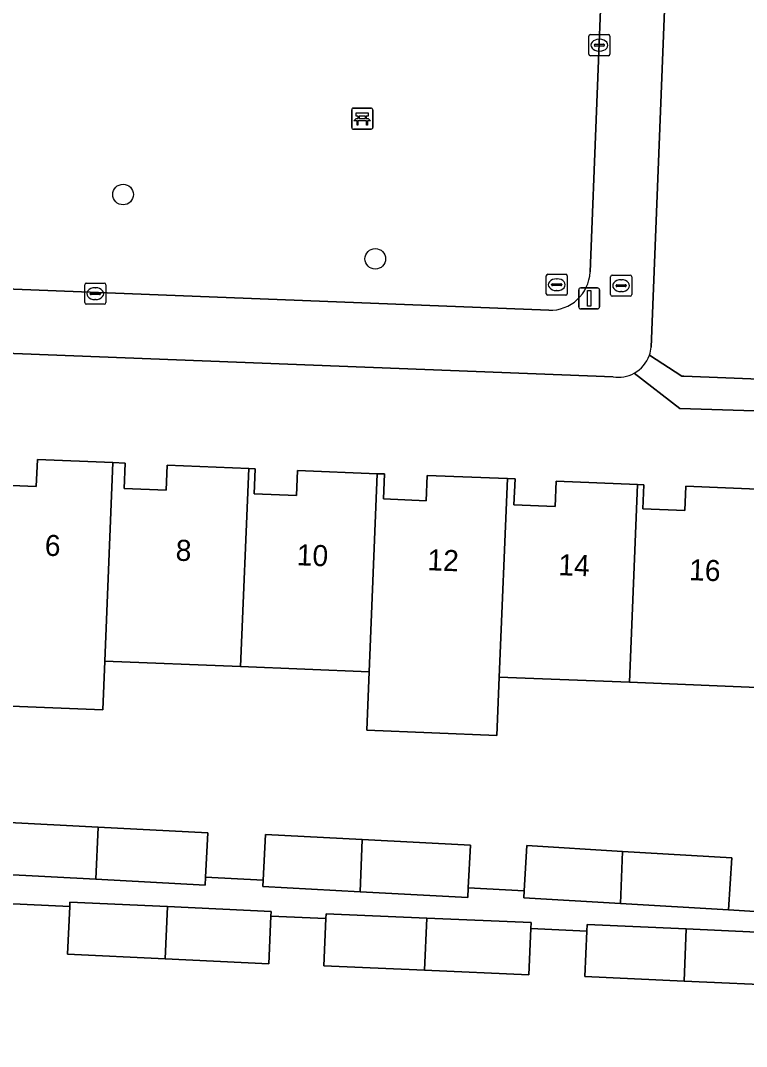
# Model space of a CAD drawing. Extents: x 160077 to 160948, y 386481 to 387498.
# Drawn here: x 160728.69 to 160763.15, y 387104.54 to 387153.26 of the extents above; entities that cross this region are included whole.
import ezdxf

# ---------------------------------------------------------------- set-up
doc = ezdxf.new("R2010")
doc.units = 0
for name, color, linetype in [('IMGEO_Bank', 7, 'Continuous'), ('IMGEO_Boom', 7, 'Continuous'), ('IMGEO_Brandkraan', 7, 'Continuous'), ('IMGEO_Erf', 7, 'Continuous'), ('IMGEO_Groenvoorziening', 7, 'Continuous'), ('IMGEO_Kolk', 7, 'Continuous'), ('IMGEO_Lichtmast', 7, 'Continuous'), ('IMGEO_Pand', 7, 'Continuous'), ('IMGEO_Pand_nummerreeks', 7, 'Continuous'), ('IMGEO_Rioolput', 7, 'Continuous'), ('IMGEO_Voetpad_open', 7, 'Continuous')]:
    doc.layers.add(name, color=color, linetype=linetype)

msp = doc.modelspace()

# ---------------------------------------------------------------- linework, layer by layer
at = {"layer": 'IMGEO_Bank'}
for p, q in [((160744.408, 387148.18), (160744.408, 387149.021)), ((160744.408, 387149.021), (160744.408, 387148.18)), ((160744.483, 387149.105), (160745.324, 387149.105)), ((160745.324, 387149.105), (160744.483, 387149.105)), ((160745.408, 387149.03), (160745.408, 387148.189)), ((160745.408, 387148.189), (160745.408, 387149.03)), ((160745.105, 387148.503), (160744.712, 387148.503)), ((160744.717, 387148.611), (160744.717, 387148.717)), ((160744.761, 387148.717), (160744.761, 387148.611)), ((160745.049, 387148.723), (160744.767, 387148.723)), ((160744.767, 387148.605), (160745.049, 387148.605)), ((160745.055, 387148.611), (160745.055, 387148.717)), ((160745.099, 387148.717), (160745.099, 387148.611)), ((160745.333, 387148.105), (160744.492, 387148.105)), ((160744.492, 387148.105), (160745.333, 387148.105))]:
    msp.add_line(p, q, dxfattribs=at)
for points in [[(160744.711, 387148.723), (160744.625, 387148.723), (160744.625, 387148.884), (160745.188, 387148.884), (160745.188, 387148.723), (160745.105, 387148.723)], [(160744.655, 387148.503), (160744.513, 387148.503), (160744.625, 387148.605), (160744.711, 387148.605)], [(160744.705, 387148.496), (160744.705, 387148.289), (160744.662, 387148.289), (160744.662, 387148.496)], [(160745.105, 387148.605), (160745.188, 387148.605), (160745.3, 387148.503), (160745.161, 387148.503)], [(160745.155, 387148.496), (160745.155, 387148.289), (160745.111, 387148.289), (160745.111, 387148.496)]]:
    msp.add_lwpolyline(points, dxfattribs=at)
for centre, radius, start, end in [((160744.486, 387149.027), 0.0779, 92.4484, 184.2845), ((160744.486, 387149.027), 0.0779, 92.4484, 184.2845), ((160745.33, 387149.027), 0.0779, 2.4484, 94.2845), ((160745.33, 387149.027), 0.0779, 2.4484, 94.2845), ((160744.655, 387148.496), 0.00671, 2.8957, 87.1043), ((160744.712, 387148.496), 0.00671, 92.8957, 177.1043), ((160744.71, 387148.716), 0.00671, 2.8957, 87.1043), ((160744.71, 387148.612), 0.00671, 272.8957, 357.1043), ((160744.767, 387148.716), 0.00671, 92.8957, 177.1043), ((160744.767, 387148.612), 0.00671, 182.8957, 267.1043), ((160745.049, 387148.716), 0.00671, 2.8957, 87.1043), ((160745.049, 387148.612), 0.00671, 272.8957, 357.1043), ((160745.106, 387148.716), 0.00671, 92.8957, 177.1043), ((160745.106, 387148.612), 0.00671, 182.8957, 267.1043), ((160745.104, 387148.496), 0.00671, 2.8957, 87.1043), ((160745.161, 387148.496), 0.00671, 92.8957, 177.1043), ((160744.486, 387148.183), 0.0779, 182.4484, 274.2845), ((160744.486, 387148.183), 0.0779, 182.4484, 274.2845), ((160745.33, 387148.183), 0.0779, 272.4484, 4.2845), ((160745.33, 387148.183), 0.0779, 272.4484, 4.2845)]:
    msp.add_arc(centre, radius, start, end, dxfattribs=at)
at = {"layer": 'IMGEO_Boom'}
for centre in [(160733.555, 387145.001), (160745.527, 387141.947)]:
    msp.add_circle(centre, 0.489, dxfattribs=at)
at = {"layer": 'IMGEO_Brandkraan'}
for p, q in [((160756.697, 387140.246), (160756.697, 387141.098)), ((160756.772, 387141.172), (160757.624, 387141.172)), ((160757.698, 387141.098), (160757.698, 387140.246)), ((160756.956, 387140.666), (160756.956, 387140.678)), ((160757.394, 387140.629), (160756.996, 387140.629)), ((160756.999, 387140.715), (160757.397, 387140.715)), ((160757.185, 387140.952), (160757.21, 387140.952)), ((160757.44, 387140.678), (160757.44, 387140.666)), ((160757.624, 387140.172), (160756.772, 387140.172)), ((160757.208, 387140.392), (160757.183, 387140.392))]:
    msp.add_line(p, q, dxfattribs=at)
for points in [[(160756.697, 387140.246), (160756.697, 387141.098)], [(160756.772, 387141.172), (160757.624, 387141.172)], [(160757.698, 387141.098), (160757.698, 387140.246)], [(160757.624, 387140.172), (160756.772, 387140.172)]]:
    msp.add_lwpolyline(points, dxfattribs=at)
for centre, radius, start, end in [((160756.774, 387141.096), 0.0765, 91.552, 178.448), ((160756.774, 387141.096), 0.0765, 91.552, 178.448), ((160757.622, 387141.096), 0.0765, 1.552, 88.448), ((160757.622, 387141.096), 0.0765, 1.552, 88.448), ((160756.996, 387140.675), 0.0403, 85.8775, 175.7526), ((160756.993, 387140.665), 0.0366, 178.938, 274.7102), ((160757.397, 387140.672), 0.043, 264.8664, 352.4533), ((160757.401, 387140.677), 0.0386, 1.7309, 96.639), ((160756.774, 387140.248), 0.0765, 181.552, 268.448), ((160756.774, 387140.248), 0.0765, 181.552, 268.448), ((160757.622, 387140.248), 0.0765, 271.552, 358.448), ((160757.622, 387140.248), 0.0765, 271.552, 358.448)]:
    msp.add_arc(centre, radius, start, end, dxfattribs=at)
for centre, major_axis, ratio, start_param, end_param in [((160757.184, 387140.672), (-0.387, 0.002), 0.722429, 4.712389, 7.853982), ((160757.209, 387140.672), (-0.39, 0.002), 0.717154, 1.570796, 4.712389)]:
    msp.add_ellipse(centre, major_axis=major_axis, ratio=ratio, start_param=start_param, end_param=end_param, dxfattribs=at)
at = {"layer": 'IMGEO_Erf'}
for points in [[(160768.492, 387206.17), (160767.312, 387206.216), (160767.474, 387210.295), (160768.789, 387210.245), (160768.869, 387212.252), (160767.535, 387212.305), (160767.7, 387216.464), (160768.94, 387216.415), (160769.021, 387218.459), (160767.733, 387218.51), (160767.899, 387222.702), (160769.116, 387222.655), (160769.193, 387224.595), (160767.933, 387224.644), (160768.095, 387228.753), (160762.227, 387228.985), (160761.448, 387209.265), (160760.995, 387197.809), (160758.623, 387137.756)], [(160756.821, 387136.347), (160709.25, 387138.194)], [(160758.54, 387137.369), (160760.074, 387136.373), (160760.171, 387136.369), (160764.554, 387136.195)], [(160764.541, 387134.689), (160759.98, 387134.837), (160757.815, 387136.517)], [(160707.799, 387135.766), (160711.375, 387113.458), (160715.256, 387113.273), (160715.38, 387115.864), (160720.353, 387115.626), (160725.069, 387115.4), (160724.945, 387112.811), (160727.719, 387112.723), (160727.851, 387115.2), (160732.368, 387114.96), (160737.577, 387114.683), (160737.465, 387112.587), (160740.204, 387112.441), (160740.32, 387114.612), (160744.911, 387114.368), (160750.046, 387114.095), (160749.939, 387112.07), (160752.597, 387111.929), (160752.725, 387114.077), (160757.261, 387113.807), (160762.448, 387113.497), (160762.3, 387111.022), (160763.555, 387110.947)], [(160764.039, 387121.573), (160757.587, 387121.835), (160751.415, 387122.085), (160751.302, 387119.316), (160745.124, 387119.567), (160745.238, 387122.336), (160739.133, 387122.584), (160732.689, 387122.845), (160732.594, 387120.53), (160726.648, 387120.772), (160726.743, 387123.087), (160720.55, 387123.338), (160719.368, 387123.386), (160714.372, 387123.589), (160714.753, 387132.967)], [(160727.463, 387131.214), (160729.436, 387131.134), (160729.488, 387132.419), (160733.076, 387132.273), (160733.649, 387132.25), (160733.6, 387131.039), (160735.607, 387130.958), (160735.655, 387132.149), (160739.519, 387131.993), (160739.832, 387131.98), (160739.783, 387130.788), (160741.787, 387130.707), (160741.836, 387131.897), (160745.624, 387131.743), (160745.957, 387131.73), (160745.909, 387130.543), (160747.936, 387130.461), (160747.985, 387131.661), (160751.801, 387131.507), (160752.161, 387131.492), (160752.111, 387130.268), (160754.065, 387130.189), (160754.113, 387131.383), (160757.972, 387131.226), (160758.271, 387131.214), (160758.225, 387130.071), (160760.214, 387129.99), (160760.261, 387131.148), (160764.421, 387130.979)], [(160765.198, 387107.419), (160760.185, 387107.647), (160755.468, 387107.861), (160755.567, 387110.022), (160752.915, 387110.143), (160752.821, 387107.947), (160747.868, 387108.16), (160743.09, 387108.366), (160743.187, 387110.624), (160740.576, 387110.736), (160740.468, 387108.469), (160735.559, 387108.702), (160730.917, 387108.922), (160731.024, 387111.184), (160727.994, 387111.325), (160727.911, 387108.877), (160723.171, 387108.905), (160723.039, 387108.906), (160723.004, 387107.906), (160717.227, 387108.102), (160717.35, 387111.687), (160711.628, 387111.882), (160715.161, 387089.838)]]:
    msp.add_lwpolyline(points, dxfattribs=at)
for centre, radius, start, end in [((160757.086, 387137.883), 1.543, 340.5247, 355.2656), ((160757.071, 387137.879), 1.552, 260.7504, 298.6599)]:
    msp.add_arc(centre, radius, start, end, dxfattribs=at)
at = {"layer": 'IMGEO_Groenvoorziening'}
for points in [[(160755.722, 387141.323), (160757.826, 387194.764)], [(160706.543, 387141.358), (160706.968, 387141.341), (160753.758, 387139.506)]]:
    msp.add_lwpolyline(points, dxfattribs=at)
msp.add_arc((160753.827, 387141.401), 1.896, 267.9063, 357.6408, dxfattribs=at)
at = {"layer": 'IMGEO_Kolk'}
for p, q in [((160755.664, 387151.667), (160755.664, 387152.519)), ((160755.739, 387152.593), (160756.591, 387152.593)), ((160756.152, 387152.373), (160756.177, 387152.373)), ((160756.665, 387152.519), (160756.665, 387151.667)), ((160755.923, 387152.087), (160755.923, 387152.099)), ((160756.361, 387152.05), (160755.963, 387152.05)), ((160755.966, 387152.136), (160756.364, 387152.136)), ((160756.175, 387151.813), (160756.15, 387151.813)), ((160756.407, 387152.099), (160756.407, 387152.087)), ((160756.591, 387151.593), (160755.739, 387151.593)), ((160731.734, 387139.866), (160731.734, 387140.718)), ((160731.809, 387140.792), (160732.661, 387140.792)), ((160732.222, 387140.572), (160732.247, 387140.572)), ((160732.735, 387140.718), (160732.735, 387139.866)), ((160731.993, 387140.286), (160731.993, 387140.298)), ((160732.431, 387140.249), (160732.033, 387140.249)), ((160732.036, 387140.335), (160732.434, 387140.335)), ((160732.477, 387140.298), (160732.477, 387140.286)), ((160732.661, 387139.792), (160731.809, 387139.792)), ((160732.245, 387140.012), (160732.22, 387140.012))]:
    msp.add_line(p, q, dxfattribs=at)
for points in [[(160755.664, 387151.667), (160755.664, 387152.519)], [(160755.739, 387152.593), (160756.591, 387152.593)], [(160756.665, 387152.519), (160756.665, 387151.667)], [(160756.591, 387151.593), (160755.739, 387151.593)], [(160731.734, 387139.866), (160731.734, 387140.718)], [(160731.809, 387140.792), (160732.661, 387140.792)], [(160732.735, 387140.718), (160732.735, 387139.866)], [(160732.661, 387139.792), (160731.809, 387139.792)]]:
    msp.add_lwpolyline(points, dxfattribs=at)
for centre, radius, start, end in [((160755.741, 387152.517), 0.0765, 91.552, 178.448), ((160755.741, 387152.517), 0.0765, 91.552, 178.448), ((160756.589, 387152.517), 0.0765, 1.552, 88.448), ((160756.589, 387152.517), 0.0765, 1.552, 88.448), ((160755.963, 387152.096), 0.0403, 85.8775, 175.7526), ((160755.96, 387152.086), 0.0366, 178.938, 274.7102), ((160756.364, 387152.093), 0.043, 264.8664, 352.4533), ((160756.368, 387152.098), 0.0386, 1.7309, 96.639), ((160755.741, 387151.669), 0.0765, 181.552, 268.448), ((160755.741, 387151.669), 0.0765, 181.552, 268.448), ((160756.589, 387151.669), 0.0765, 271.552, 358.448), ((160756.589, 387151.669), 0.0765, 271.552, 358.448), ((160731.811, 387140.716), 0.0765, 91.552, 178.448), ((160731.811, 387140.716), 0.0765, 91.552, 178.448), ((160732.659, 387140.716), 0.0765, 1.552, 88.448), ((160732.659, 387140.716), 0.0765, 1.552, 88.448), ((160732.033, 387140.295), 0.0403, 85.8775, 175.7526), ((160732.03, 387140.285), 0.0366, 178.938, 274.7102), ((160732.434, 387140.292), 0.043, 264.8664, 352.4533), ((160732.438, 387140.297), 0.0386, 1.7309, 96.639), ((160731.811, 387139.868), 0.0765, 181.552, 268.448), ((160731.811, 387139.868), 0.0765, 181.552, 268.448), ((160732.659, 387139.868), 0.0765, 271.552, 358.448), ((160732.659, 387139.868), 0.0765, 271.552, 358.448)]:
    msp.add_arc(centre, radius, start, end, dxfattribs=at)
for centre, major_axis, ratio, start_param, end_param in [((160756.151, 387152.093), (-0.387, 0.002), 0.722429, 4.712389, 7.853982), ((160756.176, 387152.093), (-0.39, 0.002), 0.717154, 1.570796, 4.712389), ((160732.221, 387140.292), (-0.387, 0.002), 0.722429, 4.712389, 7.853982), ((160732.246, 387140.292), (-0.39, 0.002), 0.717154, 1.570796, 4.712389)]:
    msp.add_ellipse(centre, major_axis=major_axis, ratio=ratio, start_param=start_param, end_param=end_param, dxfattribs=at)
at = {"layer": 'IMGEO_Lichtmast'}
for p, q in [((160755.282, 387140.567), (160756.072, 387140.567)), ((160756.072, 387140.567), (160755.282, 387140.567)), ((160755.182, 387139.667), (160755.182, 387140.467)), ((160755.182, 387140.467), (160755.182, 387139.667)), ((160756.172, 387140.467), (160756.172, 387139.667)), ((160756.172, 387139.667), (160756.172, 387140.467)), ((160756.072, 387139.567), (160755.282, 387139.567)), ((160755.282, 387139.567), (160756.072, 387139.567))]:
    msp.add_line(p, q, dxfattribs=at)
msp.add_lwpolyline([(160755.602, 387140.442), (160755.752, 387140.442), (160755.752, 387139.692), (160755.602, 387139.692), (160755.602, 387140.442)], dxfattribs=at)
for centre, start, end in [((160755.282, 387140.467), 90, 180), ((160755.282, 387140.467), 90, 180), ((160756.072, 387140.467), 0, 90), ((160756.072, 387140.467), 360, 90), ((160755.282, 387139.667), 180, 270), ((160755.282, 387139.667), 180, 270), ((160756.072, 387139.667), 270, 0), ((160756.072, 387139.667), 270, 0)]:
    msp.add_arc(centre, 0.1, start, end, dxfattribs=at)
at = {"layer": 'IMGEO_Pand'}
for points in [[(160733.076, 387132.273), (160729.488, 387132.419), (160729.436, 387131.134), (160727.463, 387131.214), (160727.514, 387132.481), (160727.129, 387132.497), (160726.743, 387123.087), (160726.648, 387120.772), (160732.594, 387120.53), (160732.689, 387122.845)], [(160732.689, 387122.845), (160739.133, 387122.584), (160739.519, 387131.993), (160735.655, 387132.149), (160735.607, 387130.958), (160733.6, 387131.039), (160733.649, 387132.25), (160733.076, 387132.273)], [(160745.624, 387131.743), (160741.836, 387131.897), (160741.787, 387130.707), (160739.783, 387130.788), (160739.832, 387131.98), (160739.519, 387131.993), (160739.133, 387122.584), (160745.238, 387122.336)], [(160751.801, 387131.507), (160747.985, 387131.661), (160747.936, 387130.461), (160745.909, 387130.543), (160745.957, 387131.73), (160745.624, 387131.743), (160745.238, 387122.336), (160745.124, 387119.567), (160751.302, 387119.316), (160751.415, 387122.085)], [(160757.972, 387131.226), (160754.113, 387131.383), (160754.065, 387130.189), (160752.111, 387130.268), (160752.161, 387131.492), (160751.801, 387131.507), (160751.415, 387122.085), (160757.587, 387121.835)], [(160757.587, 387121.835), (160764.039, 387121.573), (160764.218, 387125.984), (160764.421, 387130.979), (160760.261, 387131.148), (160760.214, 387129.99), (160758.225, 387130.071), (160758.271, 387131.214), (160757.972, 387131.226)], [(160732.368, 387114.96), (160727.851, 387115.2), (160727.719, 387112.723), (160732.267, 387112.482)], [(160737.577, 387114.683), (160732.368, 387114.96), (160732.267, 387112.482), (160737.445, 387112.207), (160737.465, 387112.587)], [(160744.911, 387114.368), (160740.32, 387114.612), (160740.204, 387112.441), (160740.188, 387112.136), (160744.809, 387111.89)], [(160750.046, 387114.095), (160744.911, 387114.368), (160744.809, 387111.89), (160749.915, 387111.619), (160749.939, 387112.07)], [(160757.261, 387113.807), (160752.725, 387114.077), (160752.597, 387111.929), (160752.578, 387111.602), (160757.16, 387111.328)], [(160757.16, 387111.328), (160762.3, 387111.022), (160762.448, 387113.497), (160757.261, 387113.807)], [(160735.659, 387111.18), (160731.034, 387111.399), (160731.024, 387111.184), (160730.917, 387108.922), (160735.559, 387108.702)], [(160740.576, 387110.736), (160740.586, 387110.946), (160735.659, 387111.18), (160735.559, 387108.702), (160740.468, 387108.469)], [(160747.968, 387110.638), (160743.196, 387110.843), (160743.187, 387110.624), (160743.09, 387108.366), (160747.868, 387108.16)], [(160752.915, 387110.143), (160752.927, 387110.425), (160747.968, 387110.638), (160747.868, 387108.16), (160752.821, 387107.947)], [(160760.284, 387110.125), (160755.581, 387110.339), (160755.567, 387110.022), (160755.468, 387107.861), (160760.185, 387107.647)], [(160765.301, 387109.679), (160765.311, 387109.896), (160760.284, 387110.125), (160760.185, 387107.647), (160765.198, 387107.419)]]:
    msp.add_lwpolyline(points, close=True, dxfattribs=at)
at = {"layer": 'IMGEO_Rioolput'}
for p, q in [((160753.64, 387140.29), (160753.64, 387141.142)), ((160753.715, 387141.216), (160754.567, 387141.216)), ((160754.641, 387141.142), (160754.641, 387140.29)), ((160753.899, 387140.71), (160753.899, 387140.722)), ((160754.337, 387140.673), (160753.939, 387140.673)), ((160753.942, 387140.759), (160754.34, 387140.759)), ((160754.128, 387140.996), (160754.153, 387140.996)), ((160754.383, 387140.722), (160754.383, 387140.71)), ((160754.567, 387140.216), (160753.715, 387140.216)), ((160754.151, 387140.436), (160754.126, 387140.436))]:
    msp.add_line(p, q, dxfattribs=at)
for points in [[(160753.64, 387140.29), (160753.64, 387141.142)], [(160753.715, 387141.216), (160754.567, 387141.216)], [(160754.641, 387141.142), (160754.641, 387140.29)], [(160754.567, 387140.216), (160753.715, 387140.216)]]:
    msp.add_lwpolyline(points, dxfattribs=at)
for centre, radius, start, end in [((160753.717, 387141.14), 0.0765, 91.552, 178.448), ((160753.717, 387141.14), 0.0765, 91.552, 178.448), ((160754.565, 387141.14), 0.0765, 1.552, 88.448), ((160754.565, 387141.14), 0.0765, 1.552, 88.448), ((160753.939, 387140.719), 0.0403, 85.8775, 175.7526), ((160753.936, 387140.709), 0.0366, 178.938, 274.7102), ((160754.34, 387140.716), 0.043, 264.8664, 352.4533), ((160754.344, 387140.721), 0.0386, 1.7309, 96.639), ((160753.717, 387140.292), 0.0765, 181.552, 268.448), ((160753.717, 387140.292), 0.0765, 181.552, 268.448), ((160754.565, 387140.292), 0.0765, 271.552, 358.448), ((160754.565, 387140.292), 0.0765, 271.552, 358.448)]:
    msp.add_arc(centre, radius, start, end, dxfattribs=at)
for centre, major_axis, ratio, start_param, end_param in [((160754.127, 387140.716), (-0.387, 0.002), 0.722429, 4.712389, 7.853982), ((160754.152, 387140.716), (-0.39, 0.002), 0.717154, 1.570796, 4.712389)]:
    msp.add_ellipse(centre, major_axis=major_axis, ratio=ratio, start_param=start_param, end_param=end_param, dxfattribs=at)
at = {"layer": 'IMGEO_Voetpad_open'}
for points in [[(160758.623, 387137.756), (160760.995, 387197.809)], [(160757.826, 387194.764), (160755.722, 387141.323)], [(160753.758, 387139.506), (160706.968, 387141.341), (160707.759, 387135.771), (160707.799, 387135.766)], [(160709.25, 387138.194), (160756.821, 387136.347)], [(160764.554, 387136.195), (160760.171, 387136.369), (160760.074, 387136.373), (160758.54, 387137.369)], [(160757.815, 387136.517), (160759.98, 387134.837), (160764.541, 387134.689)], [(160763.555, 387110.947), (160762.3, 387111.022), (160757.16, 387111.328), (160752.578, 387111.602), (160752.597, 387111.929), (160749.939, 387112.07), (160749.915, 387111.619), (160744.809, 387111.89), (160740.188, 387112.136), (160740.204, 387112.441), (160737.465, 387112.587), (160737.445, 387112.207), (160732.267, 387112.482), (160727.719, 387112.723)], [(160727.994, 387111.325), (160731.024, 387111.184), (160731.034, 387111.399), (160735.659, 387111.18), (160740.586, 387110.946), (160740.576, 387110.736), (160743.187, 387110.624), (160743.196, 387110.843), (160747.968, 387110.638), (160752.927, 387110.425), (160752.915, 387110.143), (160755.567, 387110.022), (160755.581, 387110.339), (160760.284, 387110.125), (160765.311, 387109.896)]]:
    msp.add_lwpolyline(points, dxfattribs=at)
for centre, radius, start, end in [((160753.827, 387141.401), 1.896, 267.9063, 357.6408), ((160757.086, 387137.883), 1.543, 340.5247, 355.2656), ((160757.073, 387137.883), 1.554, 298.5135, 340.695), ((160757.073, 387137.883), 1.554, 298.5135, 340.695), ((160757.071, 387137.879), 1.552, 260.7504, 298.6599)]:
    msp.add_arc(centre, radius, start, end, dxfattribs=at)

# ---------------------------------------------------------------- texts
at = {"layer": 'IMGEO_Pand_nummerreeks'}
for s, rotation, p in [('6', 357.8228, (160729.825, 387127.85)), ('8', 357.8253, (160736.037, 387127.615)), ('10', 357.8253, (160741.786, 387127.396)), ('12', 357.8228, (160747.988, 387127.16)), ('14', 357.8253, (160754.201, 387126.924)), ('16', 357.8253, (160760.41, 387126.689))]:
    msp.add_text(s, height=1, rotation=rotation, dxfattribs=at).set_placement(p)

doc.saveas('drawing.dxf')
